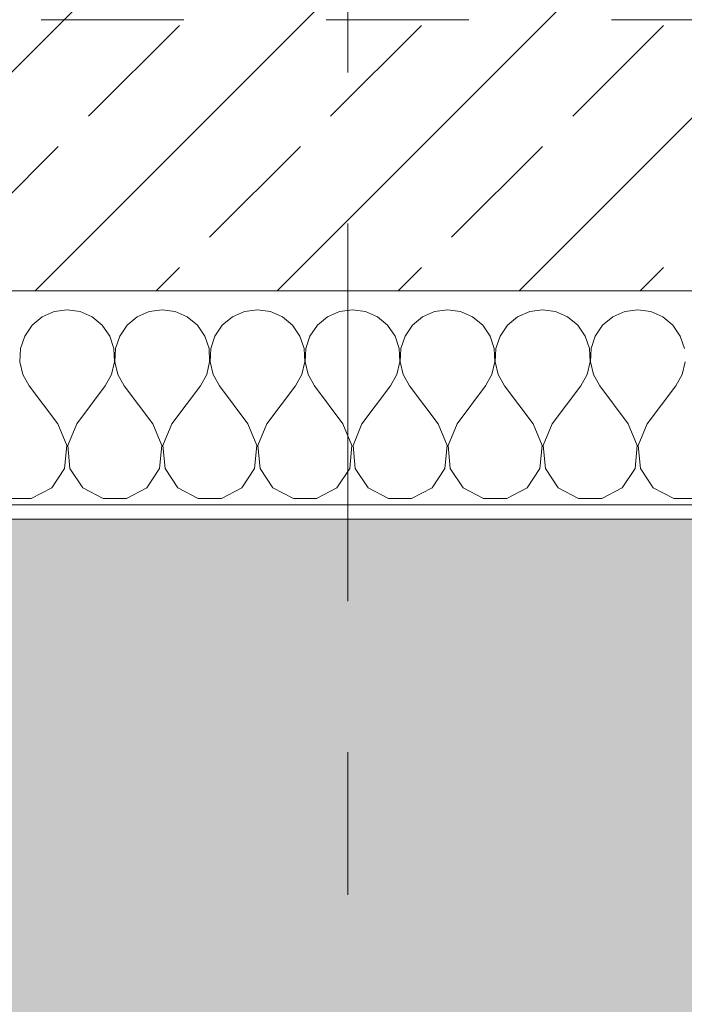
# Model space of a CAD drawing. Header units: metres. Extents: x -3.6 to 90.7, y -11.1 to 18.
# Tile 564 of 656: x 54.3 to 54.766, y -0.495 to 0.195. Entities that reach past the tile are written whole.
import ezdxf

# ---------------------------------------------------------------- set-up
doc = ezdxf.new("R2010")
doc.units = ezdxf.units.M
doc.header["$MEASUREMENT"] = 0
doc.linetypes.add('Strichlinie doppelt', pattern=[0.546806, 0.264583, -0.105833, 0.070556, -0.105833])
doc.linetypes.add('Untersicht', pattern=[0.1, 0.075, -0.025])
for name, color, linetype in [('152 - Bemaßung_ Beschriftung.Ausbau', 7, 'Continuous'), ('302 - Elemente.Schraffur', 7, 'Continuous'), ('451 - Universal.Achsen Raster', 7, 'Continuous'), ('603 - Struktur.Bodenplatte_ Decke Roh', 7, 'Continuous'), ('604 - Struktur.Wand Aussen', 7, 'Continuous'), ('Neubau_653 - Abdeckung.TB Verkofferung', 7, 'Continuous')]:
    doc.layers.add(name, color=color, linetype=linetype)
doc.styles.add('ERSTELLTER_STIL_2', font='txt')
doc.dimstyles.new('ERSTELLTER_STIL__1', dxfattribs={"dimtxt": 0.1, "dimasz": 0.0532, "dimexe": 0.18, "dimexo": 0.0625, "dimgap": 0, "dimtad": 1, "dimzin": 0, "dimdsep": 46, "dimtxsty": 'ERSTELLTER_STIL_2', "dimblk": 'ARROWHEAD_2', "dimblk1": 'ARROWHEAD_2', "dimblk2": 'ARROWHEAD_2', "dimcen": 0.09, "dimse1": 1, "dimse2": 1, "dimclrd": 7, "dimclre": 7, "dimclrt": 7, "dimazin": 0, "dimtfac": 1, "dimtdec": 4, "dimtmove": 0, "dimatfit": 3, "dimfxl": 1, "dimtolj": 1, "dimtzin": 0, "dimarcsym": 0})
doc.dimstyles.new('ERSTELLTER_STIL__2', dxfattribs={"dimtxt": 0.1, "dimasz": 0.0532, "dimexe": 0.18, "dimexo": 0.0625, "dimgap": 0, "dimtad": 1, "dimzin": 0, "dimdsep": 46, "dimtxsty": 'ERSTELLTER_STIL_2', "dimblk": 'ARROWHEAD_2', "dimblk1": 'ARROWHEAD_2', "dimblk2": 'ARROWHEAD_2', "dimcen": 0.09, "dimse1": 1, "dimse2": 1, "dimclrd": 7, "dimclre": 7, "dimclrt": 7, "dimazin": 0, "dimtfac": 1, "dimtdec": 4, "dimtmove": 2, "dimatfit": 3, "dimfxl": 1, "dimtolj": 1, "dimtzin": 0, "dimarcsym": 0})
doc.dimstyles.new('ERSTELLTER_STIL__3', dxfattribs={"dimtxt": 0.1, "dimasz": 0.0532, "dimexe": 0.18, "dimexo": 0.0625, "dimgap": 0, "dimtad": 1, "dimtih": 1, "dimtoh": 1, "dimzin": 0, "dimdsep": 46, "dimtxsty": 'ERSTELLTER_STIL_2', "dimblk": 'ARROWHEAD_2', "dimblk1": 'ARROWHEAD_2', "dimblk2": 'ARROWHEAD_2', "dimcen": 0.09, "dimse1": 1, "dimse2": 1, "dimclrd": 7, "dimclre": 7, "dimclrt": 7, "dimazin": 0, "dimtfac": 1, "dimtdec": 4, "dimtmove": 0, "dimatfit": 3, "dimfxl": 1, "dimtolj": 1, "dimtzin": 0, "dimarcsym": 0})

# ---------------------------------------------------------------- blocks, each defined once
blk = doc.blocks.new('*X87')
at = {"layer": '604 - Struktur.Wand Aussen', "color": 7, "linetype": 'Continuous', "lineweight": 5}
for p, q in [((54.31581, -0.01331), (54.30873, -0.01918)), ((54.32422, -0.0096), (54.31581, -0.01331)), ((54.33333, -0.00833), (54.32422, -0.0096)), ((54.34244, -0.0096), (54.33333, -0.00833)), ((54.35086, -0.01331), (54.34244, -0.0096)), ((54.35794, -0.01918), (54.35086, -0.01331)), ((54.38248, -0.01331), (54.37539, -0.01918)), ((54.39089, -0.0096), (54.38248, -0.01331)), ((54.4, -0.00833), (54.39089, -0.0096)), ((54.40911, -0.0096), (54.4, -0.00833)), ((54.41752, -0.01331), (54.40911, -0.0096)), ((54.42461, -0.01918), (54.41752, -0.01331)), ((54.44914, -0.01331), (54.44206, -0.01918)), ((54.45756, -0.0096), (54.44914, -0.01331)), ((54.46667, -0.00833), (54.45756, -0.0096)), ((54.47578, -0.0096), (54.46667, -0.00833)), ((54.48419, -0.01331), (54.47578, -0.0096)), ((54.49127, -0.01918), (54.48419, -0.01331)), ((54.51581, -0.01331), (54.50873, -0.01918)), ((54.52422, -0.0096), (54.51581, -0.01331)), ((54.53333, -0.00833), (54.52422, -0.0096)), ((54.54244, -0.0096), (54.53333, -0.00833)), ((54.55086, -0.01331), (54.54244, -0.0096)), ((54.55794, -0.01918), (54.55086, -0.01331)), ((54.58248, -0.01331), (54.57539, -0.01918)), ((54.59089, -0.0096), (54.58248, -0.01331)), ((54.6, -0.00833), (54.59089, -0.0096)), ((54.60911, -0.0096), (54.6, -0.00833)), ((54.61752, -0.01331), (54.60911, -0.0096)), ((54.62461, -0.01918), (54.61752, -0.01331)), ((54.64914, -0.01331), (54.64206, -0.01918)), ((54.65756, -0.0096), (54.64914, -0.01331)), ((54.66667, -0.00833), (54.65756, -0.0096)), ((54.67578, -0.0096), (54.66667, -0.00833)), ((54.68419, -0.01331), (54.67578, -0.0096)), ((54.69127, -0.01918), (54.68419, -0.01331)), ((54.71581, -0.01331), (54.70873, -0.01918)), ((54.72422, -0.0096), (54.71581, -0.01331)), ((54.73333, -0.00833), (54.72422, -0.0096)), ((54.74244, -0.0096), (54.73333, -0.00833)), ((54.75086, -0.01331), (54.74244, -0.0096)), ((54.75794, -0.01918), (54.75086, -0.01331)), ((54.30873, -0.01918), (54.30352, -0.02676)), ((54.36315, -0.02676), (54.35794, -0.01918)), ((54.37539, -0.01918), (54.37019, -0.02676)), ((54.42981, -0.02676), (54.42461, -0.01918)), ((54.44206, -0.01918), (54.43685, -0.02676)), ((54.49648, -0.02676), (54.49127, -0.01918)), ((54.50873, -0.01918), (54.50352, -0.02676)), ((54.56315, -0.02676), (54.55794, -0.01918)), ((54.57539, -0.01918), (54.57019, -0.02676)), ((54.62981, -0.02676), (54.62461, -0.01918)), ((54.64206, -0.01918), (54.63685, -0.02676)), ((54.69648, -0.02676), (54.69127, -0.01918)), ((54.70873, -0.01918), (54.70352, -0.02676)), ((54.76315, -0.02676), (54.75794, -0.01918)), ((54.30352, -0.02676), (54.30058, -0.03547)), ((54.36609, -0.03547), (54.36315, -0.02676)), ((54.37019, -0.02676), (54.36725, -0.03547)), ((54.43275, -0.03547), (54.42981, -0.02676)), ((54.43685, -0.02676), (54.43391, -0.03547)), ((54.49942, -0.03547), (54.49648, -0.02676)), ((54.50352, -0.02676), (54.50058, -0.03547)), ((54.56609, -0.03547), (54.56315, -0.02676)), ((54.57019, -0.02676), (54.56725, -0.03547)), ((54.63275, -0.03547), (54.62981, -0.02676)), ((54.63685, -0.02676), (54.63391, -0.03547)), ((54.69942, -0.03547), (54.69648, -0.02676)), ((54.70352, -0.02676), (54.70058, -0.03547)), ((54.76609, -0.03547), (54.76315, -0.02676)), ((54.30058, -0.03547), (54.30013, -0.04466)), ((54.36653, -0.04466), (54.36609, -0.03547)), ((54.36725, -0.03547), (54.3668, -0.04466)), ((54.4332, -0.04466), (54.43275, -0.03547)), ((54.43391, -0.03547), (54.43347, -0.04466)), ((54.49987, -0.04466), (54.49942, -0.03547)), ((54.50058, -0.03547), (54.50013, -0.04466)), ((54.56653, -0.04466), (54.56609, -0.03547)), ((54.56725, -0.03547), (54.5668, -0.04466)), ((54.6332, -0.04466), (54.63275, -0.03547)), ((54.63391, -0.03547), (54.63347, -0.04466)), ((54.69987, -0.04466), (54.69942, -0.03547)), ((54.70058, -0.03547), (54.70013, -0.04466)), ((54.30013, -0.04466), (54.30222, -0.05362)), ((54.36445, -0.05362), (54.36653, -0.04466)), ((54.3668, -0.04466), (54.36888, -0.05362)), ((54.43112, -0.05362), (54.4332, -0.04466)), ((54.43347, -0.04466), (54.43555, -0.05362)), ((54.49778, -0.05362), (54.49987, -0.04466)), ((54.50013, -0.04466), (54.50222, -0.05362)), ((54.56445, -0.05362), (54.56653, -0.04466)), ((54.5668, -0.04466), (54.56888, -0.05362)), ((54.63112, -0.05362), (54.6332, -0.04466)), ((54.63347, -0.04466), (54.63555, -0.05362)), ((54.69778, -0.05362), (54.69987, -0.04466)), ((54.70013, -0.04466), (54.70222, -0.05362)), ((54.76445, -0.05362), (54.76653, -0.04466)), ((54.30222, -0.05362), (54.30667, -0.06167)), ((54.36, -0.06167), (54.36445, -0.05362)), ((54.36888, -0.05362), (54.37333, -0.06167)), ((54.42667, -0.06167), (54.43112, -0.05362)), ((54.43555, -0.05362), (54.44, -0.06167)), ((54.49333, -0.06167), (54.49778, -0.05362)), ((54.50222, -0.05362), (54.50667, -0.06167)), ((54.56, -0.06167), (54.56445, -0.05362)), ((54.56888, -0.05362), (54.57333, -0.06167)), ((54.62667, -0.06167), (54.63112, -0.05362)), ((54.63555, -0.05362), (54.64, -0.06167)), ((54.69333, -0.06167), (54.69778, -0.05362)), ((54.70222, -0.05362), (54.70667, -0.06167)), ((54.76, -0.06167), (54.76445, -0.05362)), ((54.32667, -0.08833), (54.30667, -0.06167)), ((54.34, -0.08833), (54.36, -0.06167)), ((54.39333, -0.08833), (54.37333, -0.06167)), ((54.40667, -0.08833), (54.42667, -0.06167)), ((54.46, -0.08833), (54.44, -0.06167)), ((54.47333, -0.08833), (54.49333, -0.06167)), ((54.52667, -0.08833), (54.50667, -0.06167)), ((54.54, -0.08833), (54.56, -0.06167)), ((54.59333, -0.08833), (54.57333, -0.06167)), ((54.60667, -0.08833), (54.62667, -0.06167)), ((54.66, -0.08833), (54.64, -0.06167)), ((54.67333, -0.08833), (54.69333, -0.06167)), ((54.72667, -0.08833), (54.70667, -0.06167)), ((54.74, -0.08833), (54.76, -0.06167)), ((54.33295, -0.1033), (54.32667, -0.08833)), ((54.34, -0.08833), (54.33371, -0.1033)), ((54.39962, -0.1033), (54.39333, -0.08833)), ((54.40667, -0.08833), (54.40038, -0.1033)), ((54.46629, -0.1033), (54.46, -0.08833)), ((54.47333, -0.08833), (54.46705, -0.1033)), ((54.53295, -0.1033), (54.52667, -0.08833)), ((54.54, -0.08833), (54.53371, -0.1033)), ((54.59962, -0.1033), (54.59333, -0.08833)), ((54.60667, -0.08833), (54.60038, -0.1033)), ((54.66629, -0.1033), (54.66, -0.08833)), ((54.67333, -0.08833), (54.66705, -0.1033)), ((54.73295, -0.1033), (54.72667, -0.08833)), ((54.74, -0.08833), (54.73371, -0.1033)), ((54.33142, -0.11947), (54.33295, -0.1033)), ((54.33371, -0.1033), (54.33525, -0.11947)), ((54.39808, -0.11947), (54.39962, -0.1033)), ((54.40038, -0.1033), (54.40192, -0.11947)), ((54.46475, -0.11947), (54.46629, -0.1033)), ((54.46705, -0.1033), (54.46858, -0.11947)), ((54.53142, -0.11947), (54.53295, -0.1033)), ((54.53371, -0.1033), (54.53525, -0.11947)), ((54.59808, -0.11947), (54.59962, -0.1033)), ((54.60038, -0.1033), (54.60192, -0.11947)), ((54.66475, -0.11947), (54.66629, -0.1033)), ((54.66705, -0.1033), (54.66858, -0.11947)), ((54.73142, -0.11947), (54.73295, -0.1033)), ((54.73371, -0.1033), (54.73525, -0.11947)), ((54.32243, -0.13299), (54.33142, -0.11947)), ((54.33525, -0.11947), (54.34424, -0.13299)), ((54.3891, -0.13299), (54.39808, -0.11947)), ((54.40192, -0.11947), (54.4109, -0.13299)), ((54.45576, -0.13299), (54.46475, -0.11947)), ((54.46858, -0.11947), (54.47757, -0.13299)), ((54.52243, -0.13299), (54.53142, -0.11947)), ((54.53525, -0.11947), (54.54424, -0.13299)), ((54.5891, -0.13299), (54.59808, -0.11947)), ((54.60192, -0.11947), (54.6109, -0.13299)), ((54.65576, -0.13299), (54.66475, -0.11947)), ((54.66858, -0.11947), (54.67757, -0.13299)), ((54.72243, -0.13299), (54.73142, -0.11947)), ((54.73525, -0.11947), (54.74424, -0.13299)), ((54.30812, -0.14066), (54.32243, -0.13299)), ((54.34424, -0.13299), (54.35855, -0.14066)), ((54.37479, -0.14066), (54.3891, -0.13299)), ((54.4109, -0.13299), (54.42521, -0.14066)), ((54.44145, -0.14066), (54.45576, -0.13299)), ((54.47757, -0.13299), (54.49188, -0.14066)), ((54.50812, -0.14066), (54.52243, -0.13299)), ((54.54424, -0.13299), (54.55855, -0.14066)), ((54.57479, -0.14066), (54.5891, -0.13299)), ((54.6109, -0.13299), (54.62521, -0.14066)), ((54.64145, -0.14066), (54.65576, -0.13299)), ((54.67757, -0.13299), (54.69188, -0.14066)), ((54.70812, -0.14066), (54.72243, -0.13299)), ((54.74424, -0.13299), (54.75855, -0.14066)), ((54.29188, -0.14066), (54.30812, -0.14066)), ((54.35855, -0.14066), (54.37479, -0.14066)), ((54.42521, -0.14066), (54.44145, -0.14066)), ((54.49188, -0.14066), (54.50812, -0.14066)), ((54.55855, -0.14066), (54.57479, -0.14066)), ((54.62521, -0.14066), (54.64145, -0.14066)), ((54.69188, -0.14066), (54.70812, -0.14066)), ((54.75855, -0.14066), (54.77479, -0.14066))]:
    blk.add_line(p, q, dxfattribs=at)
blk = doc.blocks.new('*D352')
at = {"layer": '152 - Bemaßung_ Beschriftung.Ausbau', "color": 7, "linetype": 'Continuous', "lineweight": 5}
for p, q in [((-1.71, 0.02521), (-1.64, -0.01521)), ((-1.675, -0.145), (-1.675, 0.005)), ((-1.71, -0.12479), (-1.64, -0.16521)), ((-1.6225, -0.145), (-1.7275, -0.145)), ((-1.675, -0.17923), (-1.675, -0.145))]:
    blk.add_line(p, q, dxfattribs=at)
at = {"layer": '152 - Bemaßung_ Beschriftung.Ausbau', "color": 7, "lineweight": 5, "insert": (-1.68664, -0.14589), "char_height": 0.1, "attachment_point": 7, "rotation": 90, "style": 'ERSTELLTER_STIL_2'}
blk.add_mtext('\\A1;{\\pql;\\fArial|b0|i0|c0|p38;15}', dxfattribs=at)
blk = doc.blocks.new('ARROWHEAD_2')
at = {"color": 0, "linetype": 'Continuous', "lineweight": 0}
for p, q in [((-0.378, -0.655), (0.378, 0.655)), ((0, 0), (-1, 0))]:
    blk.add_line(p, q, dxfattribs=at)
blk = doc.blocks.new('*D353')
at = {"layer": '152 - Bemaßung_ Beschriftung.Ausbau', "color": 7, "linetype": 'Continuous', "lineweight": 5}
for p, q in [((-1.71, 0.02521), (-1.64, -0.01521)), ((-1.675, -0.145), (-1.675, 0.005))]:
    blk.add_line(p, q, dxfattribs=at)
blk = doc.blocks.new('*D362')
at = {"layer": '152 - Bemaßung_ Beschriftung.Ausbau', "color": 7, "linetype": 'Continuous', "lineweight": 5}
for p, q in [((-2.21, 0.02521), (-2.14, -0.01521)), ((-2.175, -0.145), (-2.175, 0.005)), ((-2.21, -0.12479), (-2.14, -0.16521)), ((-2.1225, -0.145), (-2.2275, -0.145)), ((-2.175, -0.17923), (-2.175, -0.145))]:
    blk.add_line(p, q, dxfattribs=at)
at = {"layer": '152 - Bemaßung_ Beschriftung.Ausbau', "color": 7, "lineweight": 5, "insert": (-2.1845, -0.14511), "char_height": 0.1, "attachment_point": 7, "rotation": 90, "style": 'ERSTELLTER_STIL_2'}
blk.add_mtext('\\A1;{\\pql;\\fArial|b0|i0|c0|p38;15}', dxfattribs=at)
blk = doc.blocks.new('*D363')
at = {"layer": '152 - Bemaßung_ Beschriftung.Ausbau', "color": 7, "linetype": 'Continuous', "lineweight": 5}
for p, q in [((-2.21, 0.27019), (-2.14, 0.22978)), ((-2.14, 0.22479), (-2.21, 0.26521)), ((-2.1225, 0.245), (-2.2275, 0.245)), ((-2.175, 0.005), (-2.175, 0.245)), ((-2.21, 0.02521), (-2.14, -0.01521)), ((-2.1225, 0.005), (-2.2275, 0.005)), ((-2.175, -0.145), (-2.175, 0.005))]:
    blk.add_line(p, q, dxfattribs=at)
at = {"layer": '152 - Bemaßung_ Beschriftung.Ausbau', "color": 7, "lineweight": 5, "insert": (-2.195, 0.04911), "char_height": 0.1, "attachment_point": 7, "rotation": 90, "style": 'ERSTELLTER_STIL_2'}
blk.add_mtext('\\A1;{\\pql;\\fArial|b0|i0|c0|p38;24}', dxfattribs=at)
blk = doc.blocks.new('*D409')
at = {"layer": '152 - Bemaßung_ Beschriftung.Ausbau', "color": 7, "linetype": 'Continuous', "lineweight": 5}
for p, q in [((53.95, -4.1125), (53.95, -4.0075)), ((55.15, -4.1125), (55.15, -4.0075)), ((53.97021, -4.025), (53.92979, -4.095)), ((55.17021, -4.025), (55.12979, -4.095)), ((53.95, -4.06), (55.15, -4.06))]:
    blk.add_line(p, q, dxfattribs=at)
at = {"layer": '152 - Bemaßung_ Beschriftung.Ausbau', "color": 7, "lineweight": 5, "insert": (54.41697, -4.04), "char_height": 0.1, "attachment_point": 7, "style": 'ERSTELLTER_STIL_2'}
blk.add_mtext('\\A1;{\\pql;\\fArial|b0|i0|c0|p38;1,20}', dxfattribs=at)
blk = doc.blocks.new('*D446')
at = {"layer": '152 - Bemaßung_ Beschriftung.Ausbau', "color": 7, "linetype": 'Continuous', "lineweight": 5}
for p, q in [((51.00497, -4.6125), (51.00497, -4.5075)), ((54.46498, -4.6125), (54.46498, -4.5075)), ((51.02518, -4.525), (50.98477, -4.595)), ((54.48518, -4.525), (54.44477, -4.595)), ((51.00497, -4.56), (54.46498, -4.56))]:
    blk.add_line(p, q, dxfattribs=at)
at = {"layer": '152 - Bemaßung_ Beschriftung.Ausbau', "color": 7, "lineweight": 5, "char_height": 0.1, "attachment_point": 7, "style": 'ERSTELLTER_STIL_2'}
for s, insert in [('\\A1;{\\pql;\\fArial|b0|i0|c0|p38;3,46}', (52.52606, -4.54)), ('\\A1;{\\pql;\\fArial|b0|i0|c0|p38;14}', (54.29297, -4.54))]:
    blk.add_mtext(s, dxfattribs=dict(at, insert=insert))
blk = doc.blocks.new('*D447')
at = {"layer": '152 - Bemaßung_ Beschriftung.Ausbau', "color": 7, "linetype": 'Continuous', "lineweight": 5}
for p, q in [((54.46498, -4.6125), (54.46498, -4.5075)), ((54.60498, -4.6125), (54.60498, -4.5075)), ((54.48518, -4.525), (54.44477, -4.595)), ((54.62518, -4.525), (54.58477, -4.595)), ((54.46498, -4.56), (54.60498, -4.56))]:
    blk.add_line(p, q, dxfattribs=at)
blk = doc.blocks.new('*D448')
at = {"layer": '152 - Bemaßung_ Beschriftung.Ausbau', "color": 7, "linetype": 'Continuous', "lineweight": 5}
for p, q in [((54.60498, -4.6125), (54.60498, -4.5075)), ((58.06497, -4.6125), (58.06497, -4.5075)), ((54.62518, -4.525), (54.58477, -4.595)), ((58.08518, -4.525), (58.04477, -4.595)), ((54.60498, -4.56), (58.06497, -4.56))]:
    blk.add_line(p, q, dxfattribs=at)
at = {"layer": '152 - Bemaßung_ Beschriftung.Ausbau', "color": 7, "lineweight": 5, "char_height": 0.1, "attachment_point": 7, "style": 'ERSTELLTER_STIL_2'}
for s, insert in [('\\A1;{\\pql;\\fArial|b0|i0|c0|p38;3,46}', (56.12606, -4.54)), ('\\A1;{\\pql;\\fArial|b0|i0|c0|p38;14}', (57.89297, -4.54))]:
    blk.add_mtext(s, dxfattribs=dict(at, insert=insert))
blk = doc.blocks.new('*D485')
at = {"layer": '152 - Bemaßung_ Beschriftung.Ausbau', "color": 7, "linetype": 'Continuous', "lineweight": 5}
for p, q in [((51.07999, -5.1125), (51.07999, -5.0075)), ((54.37999, -5.1125), (54.37999, -5.0075)), ((51.1002, -5.025), (51.05978, -5.095)), ((54.4002, -5.025), (54.35978, -5.095)), ((51.07999, -5.06), (54.37999, -5.06))]:
    blk.add_line(p, q, dxfattribs=at)
at = {"layer": '152 - Bemaßung_ Beschriftung.Ausbau', "color": 7, "lineweight": 5, "insert": (52.59696, -5.04), "char_height": 0.1, "attachment_point": 7, "style": 'ERSTELLTER_STIL_2'}
blk.add_mtext('\\A1;{\\pql;\\fArial|b0|i0|c0|p38;3,30}', dxfattribs=at)
blk = doc.blocks.new('*D486')
at = {"layer": '152 - Bemaßung_ Beschriftung.Ausbau', "color": 7, "linetype": 'Continuous', "lineweight": 5}
for p, q in [((54.37999, -5.1125), (54.37999, -5.0075)), ((54.67999, -5.1125), (54.67999, -5.0075)), ((54.4002, -5.025), (54.35978, -5.095)), ((54.7002, -5.025), (54.65978, -5.095)), ((54.37999, -5.06), (54.67999, -5.06))]:
    blk.add_line(p, q, dxfattribs=at)
at = {"layer": '152 - Bemaßung_ Beschriftung.Ausbau', "color": 7, "lineweight": 5, "insert": (54.4541, -5.04), "char_height": 0.1, "attachment_point": 7, "style": 'ERSTELLTER_STIL_2'}
blk.add_mtext('\\A1;{\\pql;\\fArial|b0|i0|c0|p38;30}', dxfattribs=at)
blk = doc.blocks.new('*D487')
at = {"layer": '152 - Bemaßung_ Beschriftung.Ausbau', "color": 7, "linetype": 'Continuous', "lineweight": 5}
for p, q in [((54.67999, -5.1125), (54.67999, -5.0075)), ((57.97999, -5.1125), (57.97999, -5.0075)), ((54.7002, -5.025), (54.65978, -5.095)), ((58.0002, -5.025), (57.95978, -5.095)), ((54.67999, -5.06), (57.97999, -5.06))]:
    blk.add_line(p, q, dxfattribs=at)
at = {"layer": '152 - Bemaßung_ Beschriftung.Ausbau', "color": 7, "lineweight": 5, "insert": (56.19696, -5.04), "char_height": 0.1, "attachment_point": 7, "style": 'ERSTELLTER_STIL_2'}
blk.add_mtext('\\A1;{\\pql;\\fArial|b0|i0|c0|p38;3,30}', dxfattribs=at)
blk = doc.blocks.new('*D494')
at = {"layer": '152 - Bemaßung_ Beschriftung.Ausbau', "color": 7, "linetype": 'Continuous', "lineweight": 5}
for p, q in [((-0.165, -5.6125), (-0.165, -5.5075)), ((62.42503, -5.6125), (62.42503, -5.5075)), ((-0.14479, -5.525), (-0.18521, -5.595)), ((62.40482, -5.595), (62.44523, -5.525)), ((-0.19923, -5.56), (-0.165, -5.56)), ((-0.165, -5.56), (62.42503, -5.56)), ((62.42503, -5.56), (62.45926, -5.56))]:
    blk.add_line(p, q, dxfattribs=at)
at = {"layer": '152 - Bemaßung_ Beschriftung.Ausbau', "color": 7, "lineweight": 5, "insert": (30.95904, -5.54), "char_height": 0.1, "attachment_point": 7, "style": 'ERSTELLTER_STIL_2'}
blk.add_mtext('\\A1;{\\pql;\\fArial|b0|i0|c0|p38;62,59}', dxfattribs=at)

msp = doc.modelspace()

# ---------------------------------------------------------------- hatches: boundary and pattern name
at = {"layer": '302 - Elemente.Schraffur', "linetype": 'Continuous', "lineweight": 0, "true_color": 0x191919}
msp.add_hatch(color=250, dxfattribs=at).paths.add_polyline_path([(43.72998, -3.31), (55.22, -3.31), (55.22001, -0.155), (43.73, -0.155)])
at = {"layer": '604 - Struktur.Wand Aussen', "linetype": 'Continuous', "lineweight": 0, "true_color": 0x000000}
h = msp.add_hatch(dxfattribs=at)
h.set_pattern_fill('Beton__Stahlbeton_0001', color=18, style=0, pattern_type=2)
h.set_pattern_definition([(45, (0, 0), (-0.08485281, 0.08485281), []), (45, (-0.04243, 0.04243), (-0.08485281, 0.08485281), [0.09, -0.03])])
h.paths.add_polyline_path([(53.95, 0.125), (53.89, 0.125), (53.89, 0.005), (55.21, 0.005), (55.21, 0.125), (55.15, 0.125), (55.15, 0.195), (55.15, 0.245), (53.95, 0.245), (53.95, 0.195)])
h = msp.add_hatch(dxfattribs=at)
h.set_pattern_fill('Verputz_0001', color=18, style=0, pattern_type=2)
h.set_pattern_definition([(0, (0, 0), (0, 0.08660254), [0, -0.05]), (0, (0.025, 0.0433), (0, 0.08660254), [0, -0.05])])
h.paths.add_polyline_path([(53.86, -0.155), (55.24, -0.155), (55.24, -0.145), (53.86, -0.145)])

# ---------------------------------------------------------------- linework, layer by layer
at = {"layer": '451 - Universal.Achsen Raster', "color": 160, "linetype": 'Strichlinie doppelt', "lineweight": 9, "true_color": 0x3232ff}
msp.add_line((54.52999, -10.585), (54.52999, 16.355), dxfattribs=at)
at = {"layer": '603 - Struktur.Bodenplatte_ Decke Roh', "color": 7, "linetype": 'Continuous', "lineweight": 18, "flags": 128}
msp.add_lwpolyline([(-0.015, 0.005), (62.27503, 0.005), (62.27503, 13.695), (50.77999, 13.695), (50.77999, 13.455), (50.77999, 12.99998), (50.84002, 12.99998), (50.84002, 8.58498), (49.03003, 8.58498), (49.03003, 8.72498), (47.41002, 8.72498), (47.41002, 12.99998), (47.47999, 12.99998), (47.47999, 13.455), (47.47999, 13.695), (14.77999, 13.695)], dxfattribs=at)
at = {"layer": '604 - Struktur.Wand Aussen', "color": 7, "linetype": 'Continuous', "lineweight": 13}
msp.add_line((53.89, 0.005), (55.21, 0.005), dxfattribs=at)
at = {"layer": '604 - Struktur.Wand Aussen', "color": 7, "linetype": 'Continuous', "lineweight": 5}
msp.add_line((53.89, -0.145), (55.21, -0.145), dxfattribs=at)
at = {"layer": '604 - Struktur.Wand Aussen', "color": 7, "linetype": 'Continuous', "lineweight": 5, "flags": 128}
msp.add_lwpolyline([(53.86, -0.155), (55.24, -0.155)], dxfattribs=at)
at = {"layer": 'Neubau_653 - Abdeckung.TB Verkofferung', "color": 1, "linetype": 'Untersicht', "lineweight": 9}
msp.add_line((51.11499, 0.19498), (62.02503, 0.19498), dxfattribs=at)

# ---------------------------------------------------------------- block references
at = {"layer": '604 - Struktur.Wand Aussen', "color": 7, "lineweight": 18}
msp.add_blockref('*X87', (0, 0), dxfattribs=at)

# ---------------------------------------------------------------- dimensions: what is measured, and where the dimension line sits
at = {"layer": '152 - Bemaßung_ Beschriftung.Ausbau', "color": 7, "linetype": 'Continuous', "lineweight": 5}
for base, p1, p2, picture, middle in [((54.46498, -4.56), (51.00497, 3.25249), (54.46498, 2.94998), '*D446', (52.65594, -4.49)), ((58.06497, -4.56), (54.60498, 2.94998), (58.06497, 3.25224), '*D448', (56.25594, -4.49)), ((54.60498, -4.56), (54.46498, 2.94998), (54.60498, 2.94998), '*D447', (54.36921, -4.49)), ((54.37999, -5.06), (51.07999, 0.69998), (54.37999, 0.69998), '*D485', (52.72684, -4.99)), ((54.67999, -5.06), (54.37999, 0.69998), (54.67999, 0.69998), '*D486', (54.53034, -4.99)), ((57.97999, -5.06), (54.67999, 0.69998), (57.97999, 0.69998), '*D487', (56.32684, -4.99)), ((55.15, -4.06), (53.95, 0.125), (55.15, 0.125), '*D409', (54.54685, -3.99)), ((62.42503, -5.56), (-0.165, -0.145), (62.42503, -0.145), '*D494', (31.12704, -5.49))]:
    dim = msp.add_linear_dim(base=base, p1=p1, p2=p2, dimstyle='ERSTELLTER_STIL__3', dxfattribs=at)
    dim.commit()
    dim.dimension.update_dxf_attribs({"geometry": picture, "text_midpoint": middle, "dimtype": 160})
for base, p1, p2, dimstyle, picture, middle in [((-2.175, 0.245), (62.27503, 0.005), (0.68999, 0.245), 'ERSTELLTER_STIL__1', '*D363', (-2.245, 0.12535)), ((-2.175, 0.005), (-0.165, -0.145), (62.27503, 0.005), 'ERSTELLTER_STIL__2', '*D362', (-2.2345, -0.06888)), ((-1.675, 0.005), (-0.165, -0.145), (62.27503, 0.005), 'ERSTELLTER_STIL__2', '*D352', (-1.73664, -0.06965)), ((-1.675, 0.005), (62.275025, 0.005), (-0.015, 0.005), 'ERSTELLTER_STIL__1', '*D353', (-1.7450000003, 0.001853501))]:
    dim = msp.add_linear_dim(base=base, p1=p1, p2=p2, angle=90, dimstyle=dimstyle, dxfattribs=at)
    dim.commit()
    dim.dimension.update_dxf_attribs({"geometry": picture, "text_midpoint": middle, "dimtype": 160, "text_rotation": 90})

doc.saveas('drawing.dxf')
